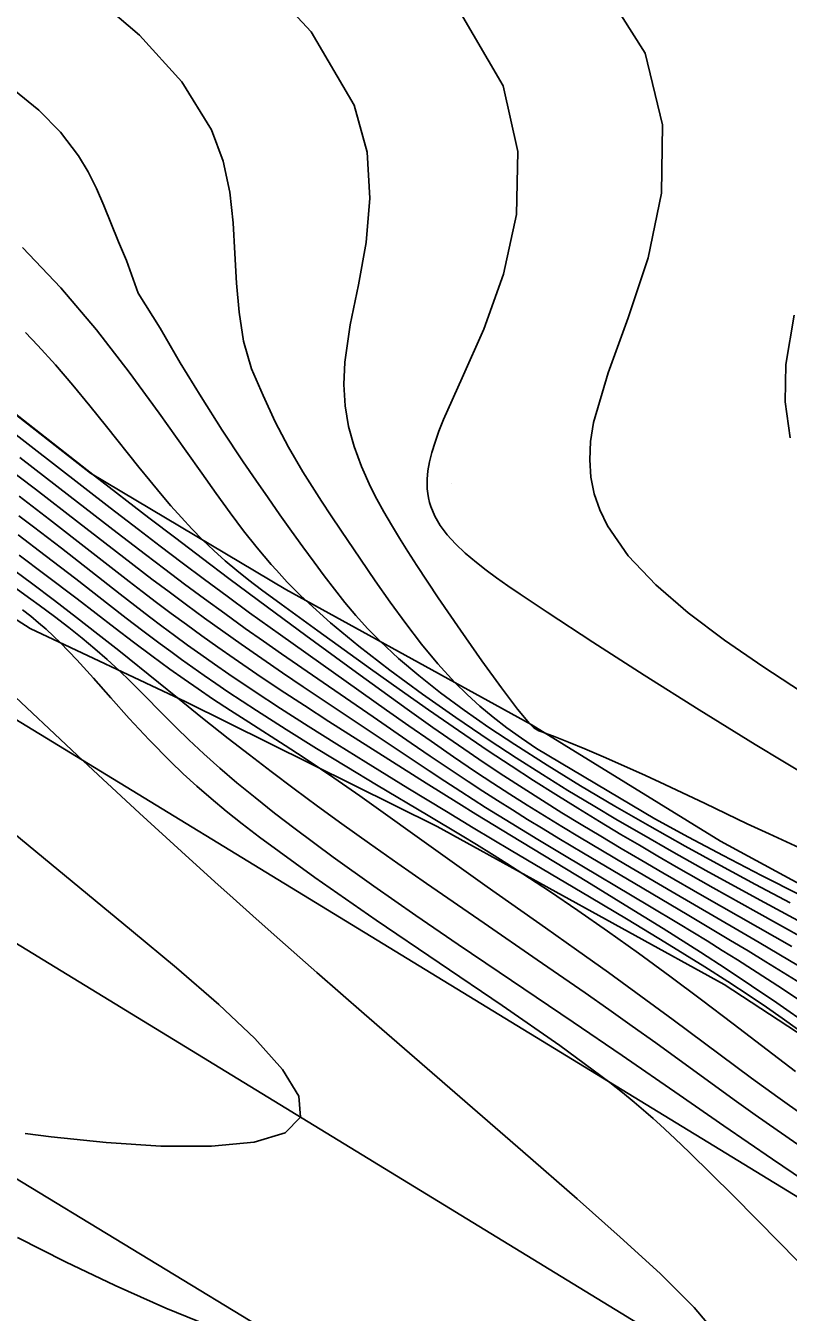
# Model space of a CAD drawing. Extents: x 2356077 to 2359823, y 225951 to 227822.
# Drawn here: x 2357155.1 to 2357198.6, y 226958 to 227031.3 of the extents above; entities that cross this region are included whole.
import ezdxf

# ---------------------------------------------------------------- set-up
doc = ezdxf.new("R2010")
doc.units = 0
for name, color, linetype in [('DTM Contours Major', 7, 'Continuous'), ('DTM Contours Minor', 7, 'Continuous'), ('Exist DTM Crownline', 7, 'Continuous'), ('Exist Roads EOP', 7, 'Continuous'), ('PH Exist DTM Breakline', 7, 'Continuous'), ('PH Exist DTM Point', 7, 'Continuous')]:
    doc.layers.add(name, color=color, linetype=linetype)

msp = doc.modelspace()

# ---------------------------------------------------------------- linework, layer by layer
at = {"layer": 'DTM Contours Major'}
for points in [[(2357154.429, 227027.67), (2357155.857, 227026.514), (2357157.092, 227025.259), (2357158.114, 227023.918), (2357158.66, 227023.002), (2357159.134, 227022.053), (2357159.563, 227021.073), (2357160.389, 227019.014), (2357160.842, 227017.936), (2357161.515, 227016.078), (2357162.77, 227014.085), (2357163.904, 227012.114), (2357165.097, 227010.161), (2357166.311, 227008.266), (2357167.507, 227006.465), (2357168.222, 227005.413), (2357168.917, 227004.408), (2357169.594, 227003.443), (2357170.255, 227002.515), (2357170.902, 227001.619), (2357171.537, 227000.75), (2357172.116, 226999.968), (2357172.699, 226999.203), (2357173.297, 226998.449), (2357173.922, 226997.706), (2357174.587, 226996.969), (2357175.303, 226996.234), (2357176.354, 226995.254), (2357177.508, 226994.273), (2357178.757, 226993.291), (2357180.092, 226992.309), (2357181.503, 226991.326), (2357182.982, 226990.343), (2357184.824, 226989.168), (2357186.733, 226987.997), (2357188.693, 226986.834), (2357190.686, 226985.685), (2357192.696, 226984.554), (2357194.707, 226983.446), (2357196.707, 226982.363), (2357198.676, 226981.314)], [(2357198.917, 227014.834), (2357198.443, 227012.015), (2357198.399, 227009.877), (2357198.674, 227007.831)], [(2357154.769, 227006.707), (2357157.646, 227004.483), (2357160.319, 227002.411), (2357161.936, 227001.171), (2357163.034, 227000.34), (2357164.156, 226999.498), (2357165.297, 226998.653), (2357166.454, 226997.809), (2357167.621, 226996.97), (2357168.651, 226996.243), (2357169.684, 226995.522), (2357171.752, 226994.096), (2357174.904, 226991.928), (2357177.073, 226990.43), (2357178.155, 226989.69), (2357179.237, 226988.958), (2357180.32, 226988.239), (2357181.159, 226987.692), (2357182.002, 226987.151), (2357182.854, 226986.614), (2357183.716, 226986.077), (2357184.594, 226985.537), (2357185.489, 226984.993), (2357186.9, 226984.147), (2357189.823, 226982.417), (2357192.8, 226980.662), (2357195.289, 226979.181), (2357196.291, 226978.576), (2357197.289, 226977.966), (2357199.275, 226976.735)], [(2357154.722, 227001.143), (2357156.191, 227000.045), (2357158.027, 226998.647), (2357160.199, 226996.98), (2357161.253, 226996.177), (2357162.294, 226995.397), (2357163.326, 226994.642), (2357164.127, 226994.072), (2357164.933, 226993.513), (2357165.75, 226992.961), (2357166.775, 226992.286), (2357167.816, 226991.615), (2357169.9, 226990.283), (2357170.922, 226989.624), (2357171.915, 226988.969), (2357172.674, 226988.455), (2357173.416, 226987.942), (2357174.147, 226987.426), (2357178.743, 226984.135), (2357181.415, 226982.24), (2357184.728, 226979.901), (2357186.502, 226978.643), (2357188.323, 226977.341), (2357190.169, 226976.008), (2357192.014, 226974.654), (2357196.473, 226971.333), (2357197.974, 226970.237), (2357199.498, 226969.155)], [(2357152.712, 226986.687), (2357161.131, 226979.749), (2357163.705, 226977.608), (2357166.106, 226975.532), (2357168.172, 226973.582), (2357169.745, 226971.82), (2357170.664, 226970.306), (2357170.771, 226969.102), (2357169.885, 226968.21), (2357168.12, 226967.677), (2357165.691, 226967.444), (2357162.812, 226967.454), (2357159.698, 226967.649), (2357156.563, 226967.972), (2357155.065, 226968.163)]]:
    msp.add_lwpolyline(points, dxfattribs=at)
at = {"layer": 'DTM Contours Minor'}
for points in [[(2357185.899, 227036.911), (2357190.41, 227029.768), (2357191.405, 227025.677), (2357191.347, 227021.775), (2357190.58, 227018.095), (2357189.449, 227014.67), (2357188.299, 227011.532), (2357187.475, 227008.713), (2357187.304, 227007.621), (2357187.253, 227006.583), (2357187.324, 227005.593), (2357187.516, 227004.641), (2357187.83, 227003.719), (2357188.266, 227002.82), (2357189.451, 227001.111), (2357191.015, 226999.454), (2357192.87, 226997.849), (2357194.933, 226996.295), (2357197.116, 226994.793), (2357199.336, 226993.342)], [(2357167.546, 227035.118), (2357171.374, 227030.972), (2357173.835, 227026.79), (2357174.565, 227024.109), (2357174.728, 227021.495), (2357174.502, 227018.969), (2357174.067, 227016.554), (2357173.602, 227014.27), (2357173.287, 227012.14), (2357173.238, 227010.868), (2357173.315, 227009.652), (2357173.513, 227008.477), (2357173.824, 227007.328), (2357174.241, 227006.189), (2357174.757, 227005.046), (2357175.123, 227004.33), (2357175.522, 227003.605), (2357175.951, 227002.867), (2357176.41, 227002.115), (2357176.894, 227001.346), (2357177.403, 227000.558), (2357178.624, 226998.714), (2357179.882, 226996.866), (2357181.105, 226995.12), (2357182.217, 226993.581), (2357183.145, 226992.355), (2357183.815, 226991.548), (2357183.986, 226991.373), (2357184.06, 226991.306), (2357184.158, 226991.232), (2357184.252, 226991.175), (2357184.349, 226991.128), (2357184.579, 226991.044), (2357184.723, 226990.995), (2357185.287, 226990.787), (2357186.049, 226990.486), (2357186.978, 226990.103), (2357188.042, 226989.649), (2357189.206, 226989.137), (2357190.44, 226988.579), (2357191.541, 226988.065), (2357193.828, 226986.976), (2357196.23, 226985.831), (2357197.476, 226985.248), (2357199.453, 226984.347)], [(2357158.619, 227033.327), (2357161.584, 227030.792), (2357163.996, 227028.126), (2357165.693, 227025.396), (2357166.36, 227023.613), (2357166.745, 227021.839), (2357166.938, 227020.082), (2357167.03, 227018.349), (2357167.11, 227016.648), (2357167.27, 227014.987), (2357167.509, 227013.352), (2357167.983, 227011.77), (2357168.633, 227010.24), (2357169.322, 227008.749), (2357170.087, 227007.303), (2357170.907, 227005.9), (2357171.43, 227005.052), (2357171.964, 227004.217), (2357172.508, 227003.389), (2357173.06, 227002.565), (2357174.187, 227000.909), (2357175.028, 226999.683), (2357175.886, 226998.454), (2357176.764, 226997.243), (2357177.666, 226996.066), (2357178.597, 226994.943), (2357179.559, 226993.891), (2357180.264, 226993.196), (2357180.991, 226992.537), (2357181.746, 226991.907), (2357182.534, 226991.298), (2357183.36, 226990.701), (2357184.222, 226990.112), (2357190.971, 226986.119), (2357192.881, 226985.066), (2357194.854, 226984.025), (2357197.047, 226982.887), (2357199.275, 226981.753)], [(2357178.906, 227033.765), (2357182.324, 227027.906), (2357183.162, 227024.164), (2357183.077, 227020.559), (2357182.34, 227017.16), (2357181.221, 227014.034), (2357179.992, 227011.248), (2357178.922, 227008.87), (2357178.656, 227008.204), (2357178.435, 227007.584), (2357178.257, 227007.004), (2357178.123, 227006.463), (2357178.034, 227005.955), (2357177.988, 227005.478), (2357177.982, 227005.197), (2357177.992, 227004.925), (2357178.019, 227004.661), (2357178.061, 227004.404), (2357178.12, 227004.154), (2357178.195, 227003.908), (2357178.425, 227003.36), (2357178.737, 227002.826), (2357179.131, 227002.301), (2357179.606, 227001.78), (2357180.161, 227001.255), (2357180.797, 227000.721), (2357181.346, 227000.295), (2357181.944, 226999.857), (2357182.592, 226999.402), (2357183.289, 226998.926), (2357184.835, 226997.898), (2357187.439, 226996.191), (2357190.362, 226994.302), (2357193.484, 226992.323), (2357196.686, 226990.344), (2357199.849, 226988.454)], [(2357154.912, 227018.69), (2357157.097, 227016.384), (2357159.13, 227013.985), (2357161.005, 227011.577), (2357162.716, 227009.243), (2357164.259, 227007.066), (2357165.135, 227005.82), (2357165.961, 227004.656), (2357166.752, 227003.565), (2357167.526, 227002.535), (2357168.299, 227001.557), (2357169.089, 227000.618), (2357169.39, 227000.278), (2357169.698, 226999.94), (2357170.016, 226999.603), (2357170.344, 226999.264), (2357170.687, 226998.923), (2357171.047, 226998.577), (2357172.476, 226997.293), (2357174.097, 226995.955), (2357175.861, 226994.589), (2357177.72, 226993.223), (2357179.626, 226991.881), (2357181.531, 226990.592), (2357183.059, 226989.591), (2357184.554, 226988.64), (2357186.015, 226987.734), (2357187.443, 226986.869), (2357188.837, 226986.043), (2357190.198, 226985.251), (2357192.047, 226984.194), (2357193.87, 226983.172), (2357195.708, 226982.158), (2357197.219, 226981.335), (2357200.285, 226979.682)], [(2357155.086, 227013.836), (2357155.799, 227013.089), (2357156.798, 227011.984), (2357157.785, 227010.833), (2357158.756, 227009.656), (2357159.71, 227008.472), (2357161.557, 227006.158), (2357162.171, 227005.399), (2357162.778, 227004.666), (2357163.378, 227003.959), (2357163.977, 227003.282), (2357164.576, 227002.635), (2357165.179, 227002.02), (2357165.822, 227001.409), (2357166.475, 227000.827), (2357167.144, 227000.266), (2357167.83, 226999.719), (2357168.539, 226999.175), (2357169.663, 226998.342), (2357171.755, 226996.827), (2357174.766, 226994.66), (2357176.395, 226993.498), (2357178.072, 226992.316), (2357179.773, 226991.137), (2357181.472, 226989.986), (2357182.769, 226989.128), (2357184.051, 226988.299), (2357185.317, 226987.496), (2357186.569, 226986.717), (2357187.806, 226985.961), (2357189.03, 226985.226), (2357190.088, 226984.6), (2357191.139, 226983.985), (2357192.188, 226983.378), (2357194.295, 226982.178), (2357196.74, 226980.809), (2357200.909, 226978.492)], [(2357153.545, 227009.938), (2357159.025, 227005.669), (2357162.116, 227003.28), (2357163.654, 227002.102), (2357165.177, 227000.944), (2357166.675, 226999.814), (2357168.884, 226998.169), (2357171.079, 226996.557), (2357173.962, 226994.454), (2357175.4, 226993.41), (2357176.854, 226992.363), (2357178.316, 226991.324), (2357179.779, 226990.304), (2357181.235, 226989.312), (2357182.351, 226988.571), (2357183.462, 226987.851), (2357184.568, 226987.148), (2357185.671, 226986.46), (2357186.774, 226985.784), (2357187.879, 226985.117), (2357189.053, 226984.419), (2357190.231, 226983.727), (2357191.414, 226983.039), (2357193.798, 226981.671), (2357198.775, 226978.839)], [(2357153.803, 227008.587), (2357159.92, 227003.836), (2357161.526, 227002.6), (2357162.761, 227001.658), (2357164.021, 227000.705), (2357165.297, 226999.75), (2357166.58, 226998.8), (2357167.861, 226997.864), (2357169.629, 226996.594), (2357175.674, 226992.309), (2357176.939, 226991.417), (2357178.209, 226990.53), (2357179.481, 226989.654), (2357180.751, 226988.798), (2357181.73, 226988.153), (2357182.709, 226987.52), (2357183.69, 226986.897), (2357184.677, 226986.281), (2357185.673, 226985.669), (2357186.679, 226985.059), (2357187.978, 226984.281), (2357189.294, 226983.503), (2357191.96, 226981.946), (2357195.775, 226979.731), (2357196.908, 226979.069), (2357198.037, 226978.404), (2357199.162, 226977.732)], [(2357153.803, 227006.319), (2357155.661, 227004.905), (2357158.106, 227003.013), (2357160.689, 227001.011), (2357162.301, 226999.778), (2357163.277, 226999.043), (2357164.274, 226998.302), (2357165.292, 226997.556), (2357166.331, 226996.808), (2357167.388, 226996.06), (2357168.556, 226995.249), (2357169.738, 226994.443), (2357170.924, 226993.644), (2357175.367, 226990.675), (2357178.1, 226988.846), (2357179.002, 226988.251), (2357179.906, 226987.663), (2357181.32, 226986.762), (2357182.777, 226985.856), (2357184.303, 226984.927), (2357185.817, 226984.018), (2357190.663, 226981.133), (2357192.312, 226980.141), (2357193.944, 226979.146), (2357194.814, 226978.608), (2357195.676, 226978.068), (2357196.534, 226977.523), (2357197.391, 226976.971), (2357198.251, 226976.409), (2357199.117, 226975.834)], [(2357154.73, 227004.497), (2357156.461, 227003.174), (2357158.786, 227001.366), (2357160.991, 226999.649), (2357161.735, 226999.077), (2357162.56, 226998.449), (2357163.401, 226997.818), (2357164.261, 226997.183), (2357165.142, 226996.543), (2357166.048, 226995.898), (2357166.98, 226995.246), (2357168.275, 226994.363), (2357169.615, 226993.471), (2357170.99, 226992.571), (2357172.39, 226991.667), (2357175.232, 226989.854), (2357177.93, 226988.146), (2357179.795, 226986.979), (2357180.764, 226986.38), (2357182.794, 226985.138), (2357187.085, 226982.534), (2357189.275, 226981.197), (2357191.446, 226979.851), (2357193.563, 226978.51), (2357195.032, 226977.555), (2357196.476, 226976.594), (2357197.915, 226975.613), (2357199.874, 226974.246)], [(2357154.71, 227003.393), (2357155.541, 227002.763), (2357157.14, 227001.534), (2357160.493, 226998.916), (2357161.322, 226998.274), (2357162.157, 226997.634), (2357162.869, 226997.097), (2357163.592, 226996.559), (2357164.331, 226996.019), (2357165.09, 226995.474), (2357165.873, 226994.922), (2357166.683, 226994.362), (2357168.12, 226993.394), (2357169.633, 226992.403), (2357171.208, 226991.393), (2357172.831, 226990.371), (2357174.486, 226989.341), (2357176.884, 226987.865), (2357179.088, 226986.522), (2357180.608, 226985.605), (2357182.773, 226984.311), (2357187.242, 226981.657), (2357189.438, 226980.346), (2357191.537, 226979.08), (2357193.825, 226977.67), (2357195.128, 226976.842), (2357196.406, 226976.003), (2357197.329, 226975.375), (2357198.221, 226974.749), (2357199.093, 226974.117)], [(2357154.667, 227002.297), (2357156.221, 227001.121), (2357157.952, 226999.785), (2357159.873, 226998.29), (2357160.827, 226997.552), (2357161.787, 226996.819), (2357162.76, 226996.091), (2357163.371, 226995.641), (2357163.993, 226995.191), (2357164.627, 226994.739), (2357165.277, 226994.284), (2357165.944, 226993.825), (2357166.633, 226993.36), (2357168.255, 226992.293), (2357169.953, 226991.209), (2357171.686, 226990.128), (2357173.413, 226989.071), (2357175.092, 226988.057), (2357178.038, 226986.302), (2357179.976, 226985.147), (2357180.808, 226984.644), (2357181.654, 226984.123), (2357182.53, 226983.572), (2357183.451, 226982.98), (2357184.954, 226981.986), (2357186.568, 226980.888), (2357188.268, 226979.703), (2357190.029, 226978.447), (2357191.825, 226977.138), (2357193.632, 226975.793), (2357195.435, 226974.423), (2357198.979, 226971.711)], [(2357154.038, 227000.577), (2357155.425, 226999.555), (2357156.743, 226998.563), (2357158.005, 226997.594), (2357159.223, 226996.64), (2357160.403, 226995.704), (2357162.664, 226993.885), (2357163.752, 226993.005), (2357165.185, 226991.852), (2357166.642, 226990.699), (2357167.851, 226989.759), (2357169.104, 226988.8), (2357170.4, 226987.825), (2357171.742, 226986.832), (2357173.129, 226985.823), (2357174.698, 226984.703), (2357176.309, 226983.57), (2357177.946, 226982.43), (2357181.242, 226980.159), (2357184.264, 226978.079), (2357186.995, 226976.184), (2357188.342, 226975.239), (2357189.683, 226974.29), (2357191.023, 226973.331), (2357195.498, 226970.088), (2357196.694, 226969.233), (2357197.94, 226968.355), (2357200.297, 226966.735)], [(2357154.423, 226999.343), (2357155.403, 226998.639), (2357155.866, 226998.301), (2357156.739, 226997.651), (2357157.554, 226997.024), (2357158.32, 226996.411), (2357159.048, 226995.804), (2357159.745, 226995.194), (2357160.421, 226994.571), (2357161.062, 226993.952), (2357161.7, 226993.315), (2357163.003, 226991.993), (2357163.686, 226991.31), (2357164.401, 226990.616), (2357165.258, 226989.819), (2357166.172, 226989.005), (2357167.145, 226988.172), (2357168.183, 226987.318), (2357169.289, 226986.439), (2357170.466, 226985.533), (2357172.636, 226983.926), (2357174.954, 226982.269), (2357177.351, 226980.599), (2357179.757, 226978.951), (2357182.101, 226977.362), (2357186.304, 226974.523), (2357189.102, 226972.615), (2357192.349, 226970.373), (2357194.909, 226968.604), (2357197.678, 226966.708), (2357200.68, 226964.673)], [(2357154.923, 226998.028), (2357155.39, 226997.656), (2357155.834, 226997.287), (2357156.262, 226996.914), (2357156.678, 226996.533), (2357157.089, 226996.137), (2357158.019, 226995.174), (2357158.969, 226994.123), (2357159.959, 226993.002), (2357161.007, 226991.825), (2357162.133, 226990.61), (2357163.356, 226989.373), (2357164.086, 226988.679), (2357164.856, 226987.98), (2357165.67, 226987.273), (2357166.533, 226986.554), (2357167.45, 226985.82), (2357168.424, 226985.067), (2357171.584, 226982.759), (2357175.075, 226980.341), (2357182.257, 226975.477), (2357185.555, 226973.183), (2357188.394, 226971.081), (2357189.117, 226970.508), (2357189.797, 226969.949), (2357190.45, 226969.391), (2357190.865, 226969.026), (2357191.277, 226968.656), (2357192.103, 226967.893), (2357192.947, 226967.088), (2357195.427, 226964.64), (2357198.1, 226961.928), (2357200.873, 226959.099)], [(2357153.538, 226993.953), (2357158.366, 226989.429), (2357159.236, 226988.618), (2357161.597, 226986.434), (2357163.993, 226984.24), (2357165.887, 226982.519), (2357166.93, 226981.58), (2357168.054, 226980.575), (2357169.272, 226979.494), (2357171.701, 226977.357), (2357174.402, 226974.999), (2357183.441, 226967.141), (2357186.533, 226964.442), (2357188.997, 226962.268), (2357191.267, 226960.186), (2357193.202, 226958.255), (2357194.658, 226956.532)], [(2357166.033, 226957.014), (2357163.1, 226958.205), (2357160.202, 226959.496), (2357157.369, 226960.854), (2357154.629, 226962.245)]]:
    msp.add_lwpolyline(points, dxfattribs=at)
at = {"layer": 'Exist DTM Crownline'}
msp.add_lwpolyline([(2357542.756, 226741.609), (2357459.889, 226792.427), (2357374.177, 226844.74), (2357291.426, 226895.083), (2357208.118, 226946.275), (2357125.882, 226996.539), (2357045.017, 227045.595), (2356966.337, 227093.498), (2356883.413, 227143.712), (2356799.704, 227194.618), (2356722.637, 227241.528), (2356636.765, 227293.74), (2356553.053, 227344.465), (2356470.397, 227394.758), (2356383.201, 227447.638), (2356299.889, 227498.478), (2356223.248, 227545.375)], dxfattribs=at)
at = {"layer": 'Exist Roads EOP'}
for points in [[(2357548.158, 226751.097), (2357465.654, 226801.744), (2357379.741, 226854.27), (2357296.317, 226905.048), (2357214.489, 226955.136), (2357131.706, 227005.719), (2357050.471, 227054.837), (2356971.347, 227103.361), (2356888.766, 227153.021), (2356805.008, 227204.071), (2356729.232, 227250.322), (2356641.873, 227303.321), (2356558.204, 227353.943), (2356475.441, 227404.348), (2356389.192, 227456.864), (2356305.906, 227507.596), (2356229.771, 227554.142)], [(2357548.158, 226751.097), (2357551.518, 226748.955), (2357539.932, 226730.044), (2357536.732, 226732.588), (2357457.094, 226780.918), (2357368.575, 226834.971), (2357285.95, 226885.112), (2357202.56, 226936.462), (2357119.743, 226986.718), (2357040.047, 227034.838), (2356959.55, 227083.993), (2356876.77, 227134.388), (2356794.33, 227184.148), (2356716.529, 227232.438), (2356632.17, 227283.448), (2356547.589, 227334.799), (2356465.16, 227384.805), (2356376.528, 227438.798), (2356293.908, 227488.913), (2356217.843, 227535.566)]]:
    msp.add_lwpolyline(points, dxfattribs=at)
at = {"layer": 'PH Exist DTM Breakline'}
for points in [[(2357155.348, 226996.955), (2357128.448, 227014.182), (2357101.337, 227031.473), (2357077.603, 227046.254), (2357053.666, 227060.059), (2357032.869, 227072.571), (2357008.169, 227087.493), (2356986.501, 227100.092), (2356962.443, 227115.551), (2356940.024, 227128.271), (2356918.699, 227141.164), (2356897.865, 227153.843), (2356874.115, 227168.2), (2356855.847, 227178.772), (2356834.49, 227192.255)], [(2356945.059, 227135.06), (2356958.825, 227125.117), (2356972.695, 227115.332), (2356986.414, 227107.619), (2357000.544, 227099.698), (2357013.925, 227093.39), (2357029.127, 227086.374), (2357045.762, 227077.215), (2357060.558, 227068.898), (2357073.945, 227061.348), (2357089.166, 227049.636), (2357106.174, 227040.067), (2357123.678, 227030.226), (2357139.456, 227020.451), (2357150.729, 227012.126), (2357158.803, 227005.816)], [(2357158.803, 227005.816), (2357169.929, 226999.193), (2357183.922, 226991.489), (2357194.71, 226984.837), (2357208.493, 226977.364), (2357218.467, 226973.879), (2357226.63, 226973.099), (2357234.073, 226970.372), (2357239.672, 226965.13), (2357244.583, 226959.838)], [(2357210.433, 226966.51), (2357194.919, 226976.666), (2357178.552, 226985.677), (2357164.235, 226992.778), (2357155.348, 226996.955)]]:
    msp.add_lwpolyline(points, dxfattribs=at)
at = {"layer": 'PH Exist DTM Point'}
msp.add_line((2357179.394, 227005.219), (2357179.394, 227005.219), dxfattribs=at)

doc.saveas('drawing.dxf')
